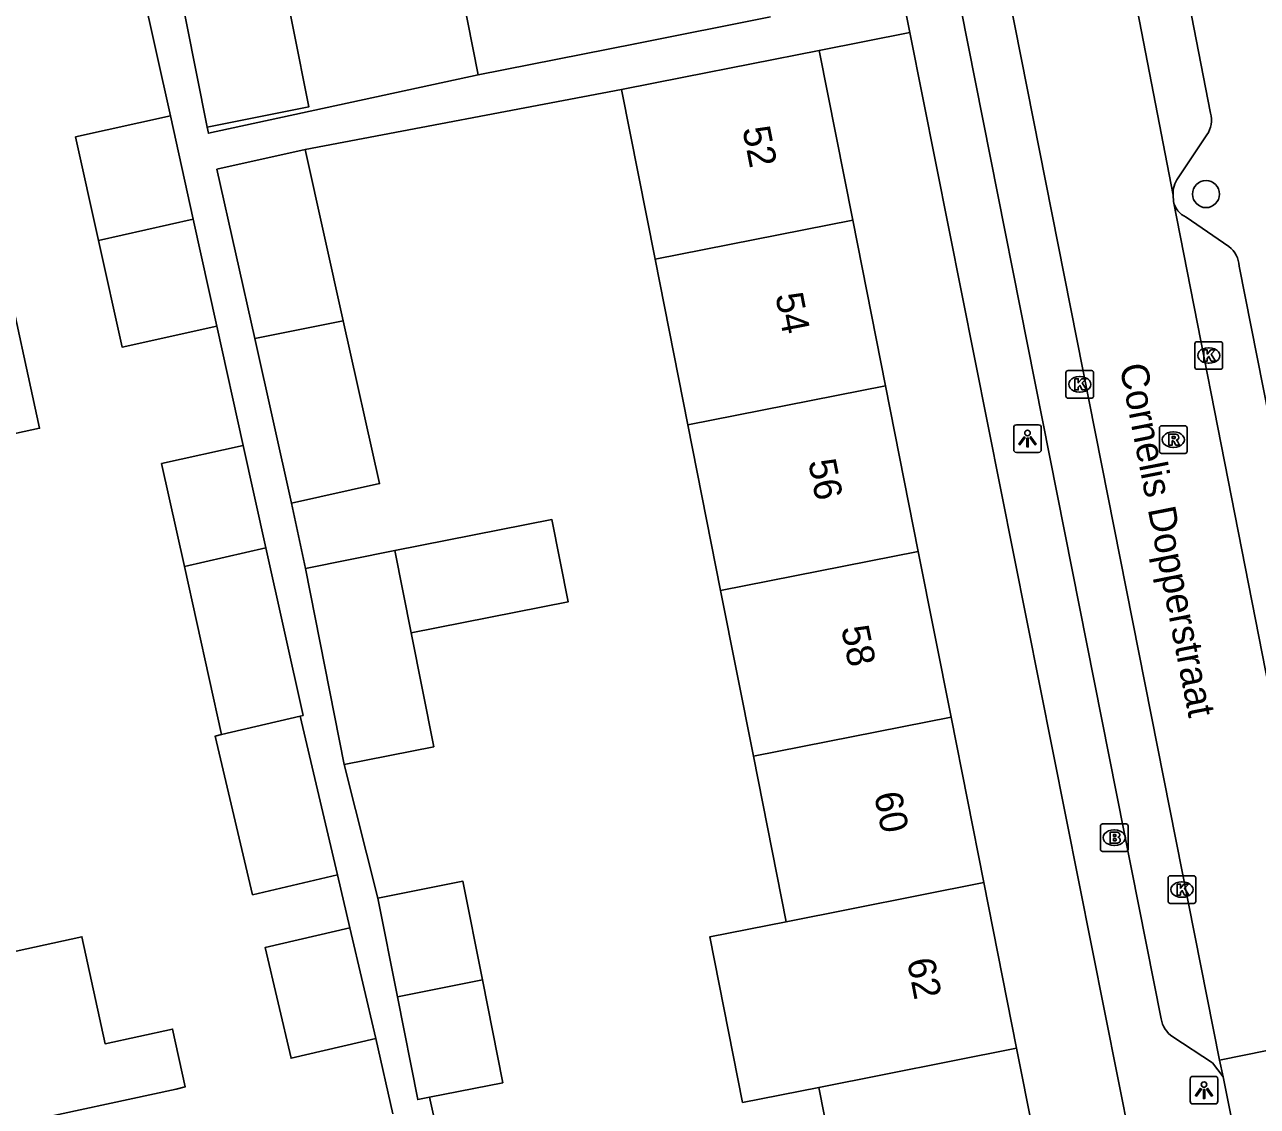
# Model space of a CAD drawing. Extents: x 159053 to 160041, y 380450 to 381422.
# Drawn here: x 159785.02 to 159829.64, y 380935.84 to 380974.97 of the extents above; entities that cross this region are included whole.
import ezdxf

# ---------------------------------------------------------------- set-up
doc = ezdxf.new("R2010")
doc.units = 0
for name, color, linetype in [('IMGEO_Boom', 7, 'Continuous'), ('IMGEO_Brandkraan', 7, 'Continuous'), ('IMGEO_Kolk', 7, 'Continuous'), ('IMGEO_Lichtpunt', 7, 'Continuous'), ('IMGEO_Openbare_ruimte_label', 7, 'Continuous'), ('IMGEO_Pand', 7, 'Continuous'), ('IMGEO_Pand_nummerreeks', 7, 'Continuous'), ('IMGEO_Rijbaan_lokaal_open', 7, 'Continuous'), ('IMGEO_Rioolput', 7, 'Continuous'), ('IMGEO_Voetpad_open', 7, 'Continuous')]:
    doc.layers.add(name, color=color, linetype=linetype)

msp = doc.modelspace()

# ---------------------------------------------------------------- linework, layer by layer
at = {"layer": 'IMGEO_Boom'}
msp.add_circle((159827.782, 380968.843), 0.489, dxfattribs=at)
at = {"layer": 'IMGEO_Brandkraan'}
for p, q in [((159823.96, 380945.131), (159823.96, 380945.983)), ((159824.035, 380946.057), (159824.887, 380946.057)), ((159824.961, 380945.983), (159824.961, 380945.131)), ((159824.448, 380945.837), (159824.473, 380945.837)), ((159824.887, 380945.057), (159824.035, 380945.057)), ((159824.471, 380945.277), (159824.446, 380945.277))]:
    msp.add_line(p, q, dxfattribs=at)
for points in [[(159823.96, 380945.131), (159823.96, 380945.983)], [(159824.035, 380946.057), (159824.887, 380946.057)], [(159824.961, 380945.983), (159824.961, 380945.131)], [(159824.308, 380945.757), (159824.308, 380945.357), (159824.521, 380945.357)], [(159824.539, 380945.757), (159824.308, 380945.757)], [(159824.487, 380945.676), (159824.433, 380945.676), (159824.433, 380945.6)], [(159824.433, 380945.6), (159824.486, 380945.6)], [(159824.495, 380945.524), (159824.433, 380945.524), (159824.433, 380945.443)], [(159824.433, 380945.443), (159824.495, 380945.443)], [(159824.887, 380945.057), (159824.035, 380945.057)]]:
    msp.add_lwpolyline(points, dxfattribs=at)
for centre, radius, start, end in [((159824.037, 380945.981), 0.0765, 91.552, 178.448), ((159824.037, 380945.981), 0.0765, 91.552, 178.448), ((159824.885, 380945.981), 0.0765, 1.552, 88.448), ((159824.885, 380945.981), 0.0765, 1.552, 88.448), ((159824.488, 380945.638), 0.0379, 267.8285, 90.9355), ((159824.496, 380945.483), 0.0404, 269.8759, 90.5077), ((159824.543, 380945.612), 0.145, 59.4692, 91.5367), ((159824.568, 380945.659), 0.0922, 285.5137, 58.1501), ((159824.573, 380945.467), 0.105, 301.3115, 78.989), ((159824.037, 380945.133), 0.0765, 181.552, 268.448), ((159824.037, 380945.133), 0.0765, 181.552, 268.448), ((159824.527, 380945.608), 0.251, 268.6676, 293.5347), ((159824.885, 380945.133), 0.0765, 271.552, 358.448), ((159824.885, 380945.133), 0.0765, 271.552, 358.448)]:
    msp.add_arc(centre, radius, start, end, dxfattribs=at)
for centre, major_axis, ratio, start_param, end_param in [((159824.447, 380945.557), (-0.387, 0.002), 0.722429, 4.712389, 7.853982), ((159824.472, 380945.557), (-0.39, 0.002), 0.717154, 1.570796, 4.712389)]:
    msp.add_ellipse(centre, major_axis=major_axis, ratio=ratio, start_param=start_param, end_param=end_param, dxfattribs=at)
at = {"layer": 'IMGEO_Kolk'}
for p, q in [((159827.379, 380962.577), (159827.379, 380963.429)), ((159827.454, 380963.503), (159828.306, 380963.503)), ((159827.867, 380963.283), (159827.892, 380963.283)), ((159828.38, 380963.429), (159828.38, 380962.577)), ((159822.786, 380962.459), (159823.638, 380962.459)), ((159828.306, 380962.503), (159827.454, 380962.503)), ((159827.89, 380962.723), (159827.865, 380962.723)), ((159822.711, 380961.533), (159822.711, 380962.385)), ((159823.199, 380962.239), (159823.224, 380962.239)), ((159823.712, 380962.385), (159823.712, 380961.533)), ((159823.222, 380961.679), (159823.197, 380961.679)), ((159823.638, 380961.459), (159822.786, 380961.459)), ((159826.41, 380943.253), (159826.41, 380944.105)), ((159826.485, 380944.179), (159827.337, 380944.179)), ((159827.411, 380944.105), (159827.411, 380943.253)), ((159826.898, 380943.959), (159826.923, 380943.959)), ((159826.921, 380943.399), (159826.896, 380943.399)), ((159827.337, 380943.179), (159826.485, 380943.179))]:
    msp.add_line(p, q, dxfattribs=at)
for points in [[(159827.379, 380962.577), (159827.379, 380963.429)], [(159827.454, 380963.503), (159828.306, 380963.503)], [(159828.38, 380963.429), (159828.38, 380962.577)], [(159827.7, 380963.203), (159827.823, 380963.203), (159827.823, 380963.052), (159827.953, 380963.203), (159828.117, 380963.203), (159827.971, 380963.052), (159828.124, 380962.803), (159827.972, 380962.803), (159827.887, 380962.967), (159827.823, 380962.9), (159827.823, 380962.803), (159827.7, 380962.803), (159827.7, 380963.203)], [(159822.786, 380962.459), (159823.638, 380962.459)], [(159828.306, 380962.503), (159827.454, 380962.503)], [(159822.711, 380961.533), (159822.711, 380962.385)], [(159823.032, 380962.159), (159823.155, 380962.159), (159823.155, 380962.008), (159823.285, 380962.159), (159823.449, 380962.159), (159823.303, 380962.008), (159823.456, 380961.759), (159823.304, 380961.759), (159823.219, 380961.923), (159823.155, 380961.856), (159823.155, 380961.759), (159823.032, 380961.759), (159823.032, 380962.159)], [(159823.712, 380962.385), (159823.712, 380961.533)], [(159823.638, 380961.459), (159822.786, 380961.459)], [(159826.41, 380943.253), (159826.41, 380944.105)], [(159826.485, 380944.179), (159827.337, 380944.179)], [(159827.411, 380944.105), (159827.411, 380943.253)], [(159826.731, 380943.879), (159826.854, 380943.879), (159826.854, 380943.728), (159826.984, 380943.879), (159827.148, 380943.879), (159827.002, 380943.728), (159827.155, 380943.479), (159827.003, 380943.479), (159826.918, 380943.643), (159826.854, 380943.576), (159826.854, 380943.479), (159826.731, 380943.479), (159826.731, 380943.879)], [(159827.337, 380943.179), (159826.485, 380943.179)]]:
    msp.add_lwpolyline(points, dxfattribs=at)
for centre, start, end in [((159827.456, 380963.427), 91.552, 178.448), ((159827.456, 380963.427), 91.552, 178.448), ((159828.304, 380963.427), 1.552, 88.448), ((159828.304, 380963.427), 1.552, 88.448), ((159822.788, 380962.383), 91.552, 178.448), ((159822.788, 380962.383), 91.552, 178.448), ((159823.636, 380962.383), 1.552, 88.448), ((159823.636, 380962.383), 1.552, 88.448), ((159827.456, 380962.579), 181.552, 268.448), ((159827.456, 380962.579), 181.552, 268.448), ((159828.304, 380962.579), 271.552, 358.448), ((159828.304, 380962.579), 271.552, 358.448), ((159822.788, 380961.535), 181.552, 268.448), ((159822.788, 380961.535), 181.552, 268.448), ((159823.636, 380961.535), 271.552, 358.448), ((159823.636, 380961.535), 271.552, 358.448), ((159826.487, 380944.103), 91.552, 178.448), ((159826.487, 380944.103), 91.552, 178.448), ((159827.335, 380944.103), 1.552, 88.448), ((159827.335, 380944.103), 1.552, 88.448), ((159826.487, 380943.255), 181.552, 268.448), ((159826.487, 380943.255), 181.552, 268.448), ((159827.335, 380943.255), 271.552, 358.448), ((159827.335, 380943.255), 271.552, 358.448)]:
    msp.add_arc(centre, 0.0765, start, end, dxfattribs=at)
for centre, major_axis, ratio, start_param, end_param in [((159827.866, 380963.003), (-0.387, 0.002), 0.722429, 4.712389, 7.853982), ((159827.891, 380963.003), (-0.39, 0.002), 0.717154, 1.570796, 4.712389), ((159823.198, 380961.959), (-0.387, 0.002), 0.722429, 4.712389, 7.853982), ((159823.223, 380961.959), (-0.39, 0.002), 0.717154, 1.570796, 4.712389), ((159826.897, 380943.679), (-0.387, 0.002), 0.722429, 4.712389, 7.853982), ((159826.922, 380943.679), (-0.39, 0.002), 0.717154, 1.570796, 4.712389)]:
    msp.add_ellipse(centre, major_axis=major_axis, ratio=ratio, start_param=start_param, end_param=end_param, dxfattribs=at)
at = {"layer": 'IMGEO_Lichtpunt'}
for p, q in [((159820.822, 380960.399), (159820.822, 380959.592)), ((159820.822, 380960.399), (159820.822, 380959.592)), ((159821.724, 380960.494), (159820.916, 380960.494)), ((159821.724, 380960.494), (159820.916, 380960.494)), ((159821.818, 380959.592), (159821.818, 380960.399)), ((159821.818, 380959.592), (159821.818, 380960.399)), ((159820.916, 380959.498), (159821.724, 380959.498)), ((159820.916, 380959.498), (159821.724, 380959.498)), ((159827.21, 380936.825), (159827.21, 380936.018)), ((159827.21, 380936.825), (159827.21, 380936.018)), ((159828.112, 380936.92), (159827.304, 380936.92)), ((159828.112, 380936.92), (159827.304, 380936.92)), ((159828.206, 380936.018), (159828.206, 380936.825)), ((159828.206, 380936.018), (159828.206, 380936.825)), ((159827.304, 380935.924), (159828.112, 380935.924)), ((159827.304, 380935.924), (159828.112, 380935.924))]:
    msp.add_line(p, q, dxfattribs=at)
for points in [[(159821.196, 380960.063), (159821.235, 380960.035), (159821.047, 380959.773), (159821.009, 380959.8), (159821.196, 380960.063)], [(159821.298, 380960.015), (159821.345, 380960.015), (159821.345, 380959.693), (159821.298, 380959.693), (159821.298, 380960.015)], [(159821.408, 380960.035), (159821.446, 380960.062), (159821.633, 380959.8), (159821.594, 380959.772), (159821.408, 380960.035)], [(159827.584, 380936.489), (159827.623, 380936.461), (159827.435, 380936.199), (159827.397, 380936.226), (159827.584, 380936.489)], [(159827.686, 380936.441), (159827.733, 380936.441), (159827.733, 380936.119), (159827.686, 380936.119), (159827.686, 380936.441)], [(159827.796, 380936.461), (159827.834, 380936.488), (159828.021, 380936.226), (159827.982, 380936.198), (159827.796, 380936.461)]]:
    msp.add_lwpolyline(points, dxfattribs=at)
for centre in [(159821.321, 380960.197), (159827.709, 380936.623)]:
    msp.add_circle(centre, 0.0994, dxfattribs=at)
for centre, start, end in [((159820.916, 380960.399), 90, 180), ((159820.916, 380960.399), 90, 180), ((159821.724, 380960.399), 0, 90), ((159821.724, 380960.399), 0, 90), ((159820.916, 380959.592), 180, 270), ((159820.916, 380959.592), 180, 270), ((159821.724, 380959.592), 270, 0), ((159821.724, 380959.592), 270, 360), ((159827.304, 380936.825), 90, 180), ((159827.304, 380936.825), 90, 180), ((159828.112, 380936.825), 0, 90), ((159828.112, 380936.825), 0, 90), ((159827.304, 380936.018), 180, 270), ((159827.304, 380936.018), 180, 270), ((159828.112, 380936.018), 270, 0), ((159828.112, 380936.018), 270, 360)]:
    msp.add_arc(centre, 0.0946, start, end, dxfattribs=at)
at = {"layer": 'IMGEO_Pand'}
for points in [[(159801.437, 380973.16), (159800.855, 380976.104), (159800.295, 380978.938)], [(159791.624, 380971.268), (159795.307, 380971.996), (159794.178, 380977.709), (159790.495, 380976.981)], [(159790.495, 380976.981), (159791.624, 380971.268)], [(159801.437, 380973.16), (159807.117, 380974.285), (159812.021, 380975.256)], [(159813.78, 380974.039), (159808.876, 380973.069), (159806.625, 380972.623)], [(159813.78, 380974.039), (159814.995, 380967.9)], [(159806.625, 380972.623), (159807.84, 380966.485)], [(159787.697, 380967.158), (159786.866, 380970.91), (159790.297, 380971.669)], [(159791.125, 380967.93), (159790.297, 380971.669)], [(159795.171, 380970.451), (159791.983, 380969.739), (159793.349, 380963.619)], [(159796.555, 380964.253), (159795.171, 380970.451)], [(159787.697, 380967.158), (159791.125, 380967.93)], [(159791.98, 380964.068), (159791.125, 380967.93)], [(159807.84, 380966.485), (159814.995, 380967.9)], [(159814.995, 380967.9), (159816.181, 380961.907)], [(159791.98, 380964.068), (159788.549, 380963.308), (159787.697, 380967.158)], [(159807.84, 380966.485), (159809.026, 380960.493)], [(159779.494, 380959.055), (159781.944, 380959.586), (159785.561, 380960.371), (159784.267, 380966.335), (159780.65, 380965.55)], [(159796.555, 380964.253), (159793.349, 380963.619)], [(159794.681, 380957.655), (159797.869, 380958.366), (159796.555, 380964.253)], [(159793.349, 380963.619), (159794.681, 380957.655)], [(159809.026, 380960.493), (159816.181, 380961.907)], [(159816.181, 380961.907), (159817.367, 380955.914)], [(159809.026, 380960.493), (159810.212, 380954.5)], [(159790.804, 380955.372), (159789.981, 380959.09), (159792.937, 380959.745)], [(159792.937, 380959.745), (159793.757, 380956.045)], [(159799.013, 380952.966), (159804.698, 380954.091), (159804.109, 380957.066), (159798.424, 380955.942)], [(159793.757, 380956.045), (159790.804, 380955.372)], [(159794.991, 380949.954), (159795.099, 380949.979), (159793.757, 380956.045)], [(159798.424, 380955.942), (159795.185, 380955.301)], [(159798.424, 380955.942), (159799.013, 380952.966)], [(159810.212, 380954.5), (159817.367, 380955.914)], [(159817.367, 380955.914), (159818.553, 380949.922)], [(159792.152, 380949.287), (159790.804, 380955.372)], [(159795.185, 380955.301), (159796.588, 380948.207)], [(159810.212, 380954.5), (159811.398, 380948.507)], [(159796.588, 380948.207), (159799.828, 380948.848), (159799.013, 380952.966)], [(159792.152, 380949.287), (159794.991, 380949.954)], [(159796.342, 380944.211), (159794.991, 380949.954)], [(159818.553, 380949.922), (159811.398, 380948.507)], [(159818.553, 380949.922), (159819.739, 380943.93)], [(159796.342, 380944.211), (159793.275, 380943.49), (159791.924, 380949.233), (159792.152, 380949.287)], [(159811.398, 380948.507), (159812.584, 380942.515)], [(159797.811, 380943.37), (159800.888, 380943.979), (159801.594, 380940.412)], [(159812.584, 380942.515), (159819.739, 380943.93)], [(159819.739, 380943.93), (159820.925, 380937.937)], [(159798.517, 380939.803), (159797.811, 380943.37)], [(159812.584, 380942.515), (159809.823, 380941.969), (159811.008, 380935.976), (159813.77, 380936.522)], [(159784.676, 380935.199), (159790.506, 380936.463), (159790.832, 380936.537), (159790.377, 380938.63), (159787.933, 380938.1), (159787.094, 380941.969), (159783.38, 380941.164)], [(159797.734, 380938.295), (159794.667, 380937.573), (159793.725, 380941.577), (159796.792, 380942.298)], [(159797.734, 380938.295), (159796.792, 380942.298)], [(159801.594, 380940.412), (159798.517, 380939.803)], [(159799.682, 380936.168), (159802.33, 380936.692), (159801.594, 380940.412)], [(159798.517, 380939.803), (159799.253, 380936.083), (159799.682, 380936.168)], [(159813.77, 380936.522), (159820.925, 380937.937)], [(159820.925, 380937.937), (159822.111, 380931.945)], [(159813.77, 380936.522), (159814.956, 380930.531)]]:
    msp.add_lwpolyline(points, dxfattribs=at)
at = {"layer": 'IMGEO_Rijbaan_lokaal_open'}
for points in [[(159828.273, 380937.505), (159816.588, 380996.519)], [(159823.091, 380986.894), (159826.589, 380968.809)], [(159826.609, 380968.573), (159826.589, 380968.809)], [(159826.609, 380968.573), (159831.798, 380942.136)], [(159832.554, 380938.376), (159828.273, 380937.505)], [(159828.404, 380936.903), (159828.273, 380937.505)], [(159828.844, 380934.677), (159828.404, 380936.903)]]:
    msp.add_lwpolyline(points, dxfattribs=at)
at = {"layer": 'IMGEO_Rioolput'}
for p, q in [((159826.096, 380959.533), (159826.096, 380960.385)), ((159826.171, 380960.459), (159827.023, 380960.459)), ((159826.584, 380960.239), (159826.609, 380960.239)), ((159827.097, 380960.385), (159827.097, 380959.533)), ((159827.023, 380959.459), (159826.171, 380959.459)), ((159826.607, 380959.679), (159826.582, 380959.679))]:
    msp.add_line(p, q, dxfattribs=at)
for points in [[(159826.096, 380959.533), (159826.096, 380960.385)], [(159826.171, 380960.459), (159827.023, 380960.459)], [(159826.685, 380960.157), (159826.433, 380960.159), (159826.433, 380959.759)], [(159827.097, 380960.385), (159827.097, 380959.533)], [(159826.433, 380959.759), (159826.557, 380959.759), (159826.557, 380959.921), (159826.568, 380959.921)], [(159826.611, 380960.078), (159826.557, 380960.078), (159826.557, 380959.997)], [(159826.557, 380959.997), (159826.609, 380959.997)], [(159826.615, 380959.892), (159826.686, 380959.759), (159826.826, 380959.759), (159826.761, 380959.885)], [(159827.023, 380959.459), (159826.171, 380959.459)]]:
    msp.add_lwpolyline(points, dxfattribs=at)
for centre, radius, start, end in [((159826.173, 380960.383), 0.0765, 91.552, 178.448), ((159826.173, 380960.383), 0.0765, 91.552, 178.448), ((159826.684, 380960.047), 0.109, 350.3612, 89.416), ((159827.021, 380960.383), 0.0765, 1.552, 88.448), ((159827.021, 380960.383), 0.0765, 1.552, 88.448), ((159826.567, 380959.868), 0.0533, 26.0293, 88.6989), ((159826.593, 380960.186), 0.19, 274.7715, 282.9687), ((159826.617, 380959.982), 0.0964, 77.0061, 93.1865), ((159826.631, 380960.039), 0.0378, 276.6634, 79.6772), ((159826.682, 380960.047), 0.112, 277.5842, 350.9817), ((159826.666, 380959.832), 0.108, 29.5134, 73.7905), ((159826.173, 380959.535), 0.0765, 181.552, 268.448), ((159826.173, 380959.535), 0.0765, 181.552, 268.448), ((159827.021, 380959.535), 0.0765, 271.552, 358.448), ((159827.021, 380959.535), 0.0765, 271.552, 358.448)]:
    msp.add_arc(centre, radius, start, end, dxfattribs=at)
for centre, major_axis, ratio, start_param, end_param in [((159826.583, 380959.959), (-0.387, 0.002), 0.722429, 4.712389, 7.853982), ((159826.608, 380959.959), (-0.39, 0.002), 0.717154, 1.570796, 4.712389)]:
    msp.add_ellipse(centre, major_axis=major_axis, ratio=ratio, start_param=start_param, end_param=end_param, dxfattribs=at)
at = {"layer": 'IMGEO_Voetpad_open'}
for points in [[(159826.16, 380939.004), (159815.146, 380994.57)], [(159827.941, 380971.774), (159825.465, 380984.501)], [(159790.297, 380971.669), (159789.262, 380976.341)], [(159816.756, 380976.199), (159817.056, 380974.691)], [(159817.056, 380974.691), (159813.78, 380974.039)], [(159830.235, 380908.497), (159817.056, 380974.691)], [(159791.624, 380971.268), (159791.673, 380971.047), (159801.437, 380973.16)], [(159806.625, 380972.623), (159795.171, 380970.451)], [(159826.777, 380969.428), (159827.811, 380970.987)], [(159828.608, 380966.944), (159827.06, 380968.011)], [(159833.127, 380945.258), (159828.98, 380966.235)], [(159792.937, 380959.745), (159791.98, 380964.068)], [(159794.681, 380957.655), (159795.185, 380955.301)], [(159796.588, 380948.207), (159797.811, 380943.37)], [(159796.792, 380942.298), (159796.342, 380944.211)], [(159798.345, 380935.566), (159797.734, 380938.295)], [(159828.404, 380936.903), (159828.016, 380937.406), (159826.581, 380938.352)], [(159799.682, 380936.168), (159800.497, 380932.486)]]:
    msp.add_lwpolyline(points, dxfattribs=at)
for centre, radius, start, end in [((159827.03, 380971.52), 0.946, 325.6803, 15.5603), ((159827.542, 380968.857), 0.955, 143.3016, 182.9097), ((159827.386, 380968.735), 0.794, 191.7638, 245.7297), ((159828.059, 380966.204), 0.922, 1.9439, 53.4265), ((159827.079, 380939.135), 0.928, 188.1352, 237.566)]:
    msp.add_arc(centre, radius, start, end, dxfattribs=at)

# ---------------------------------------------------------------- texts
at = {"layer": 'IMGEO_Openbare_ruimte_label'}
msp.add_text('Cornelis Dopperstraat', height=1, rotation=281.1301, dxfattribs=at).set_placement((159824.651, 380962.623))
at = {"layer": 'IMGEO_Pand_nummerreeks'}
for s, p in [('52', (159810.997, 380971.206)), ('54', (159812.189, 380965.184)), ('56', (159813.38, 380959.165)), ('58', (159814.573, 380953.143)), ('60', (159815.764, 380947.124)), ('62', (159816.953, 380941.111))]:
    msp.add_text(s, height=1, rotation=281.1952, dxfattribs=at).set_placement(p)

doc.saveas('drawing.dxf')
